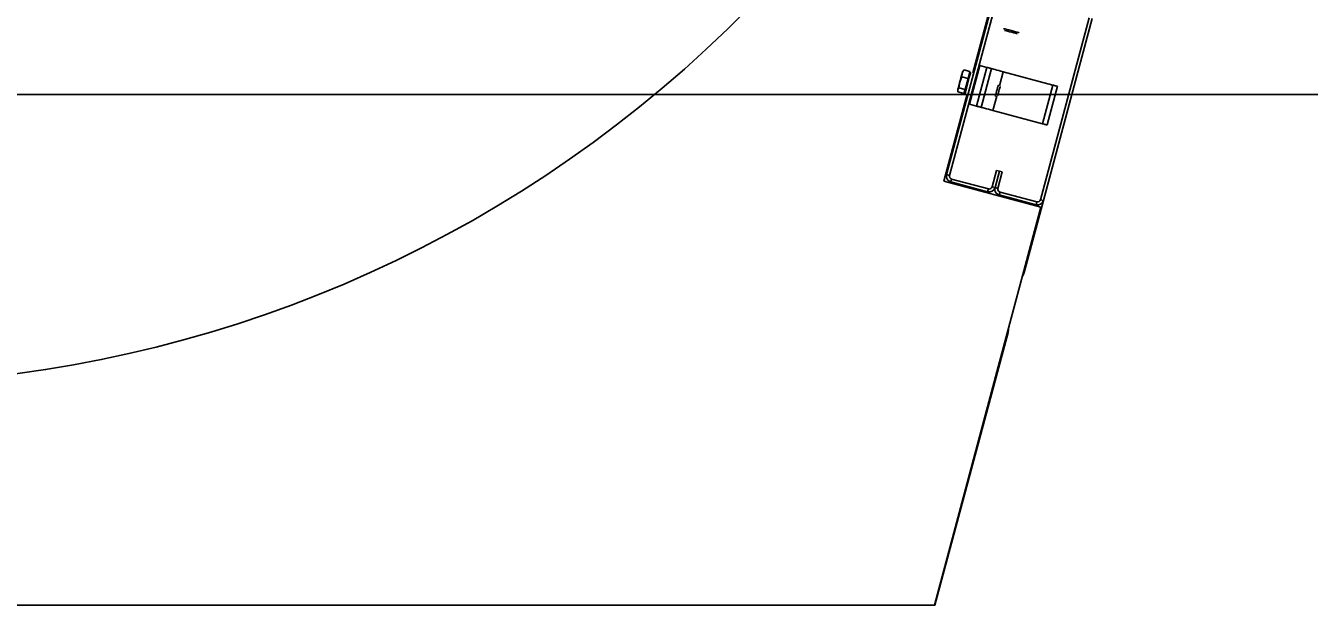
# Model space of a CAD drawing. Extents: x -264205 to -263659, y -1242401 to -1242060.
# Drawn here: x -263830.547 to -263829.938, y -1242088.199 to -1242087.925 of the extents above; entities that cross this region are included whole.
import ezdxf

# ---------------------------------------------------------------- set-up
doc = ezdxf.new("R2010")
doc.units = 0
doc.layers.add('OSI_STAVBY_KFA', color=7, linetype='Continuous')
doc.layers.add('SITUACIA_DSP_2D', color=7, linetype='Continuous')

msp = doc.modelspace()

# ---------------------------------------------------------------- linework, layer by layer
at = {"layer": 'OSI_STAVBY_KFA'}
msp.add_line((-263792.65279, -1242087.95724), (-263911.52279, -1242087.95724), dxfattribs=at)
at = {"layer": 'SITUACIA_DSP_2D'}
for p, q in [((-263829.97712, -1242087.49643), (-263830.09784, -1242087.94696)), ((-263830.0872, -1242087.909), (-263830.11031, -1242087.99525)), ((-263830.08582, -1242087.90937), (-263830.10894, -1242087.99562)), ((-263830.0834, -1242087.926), (-263830.08338, -1242087.926)), ((-263830.08338, -1242087.926), (-263830.08314, -1242087.92607)), ((-263830.08314, -1242087.92607), (-263830.08259, -1242087.92621)), ((-263830.06581, -1242088.00718), (-263830.04269, -1242087.92092)), ((-263830.06443, -1242088.00755), (-263830.04132, -1242087.92129)), ((-263830.08288, -1242087.92687), (-263830.08289, -1242087.92687)), ((-263830.08265, -1242087.92694), (-263830.08288, -1242087.92687)), ((-263830.08212, -1242087.92708), (-263830.08265, -1242087.92694)), ((-263830.08259, -1242087.92621), (-263830.08179, -1242087.92643)), ((-263830.08135, -1242087.92729), (-263830.08212, -1242087.92708)), ((-263830.08179, -1242087.92643), (-263830.0808, -1242087.92669)), ((-263830.08042, -1242087.92753), (-263830.08135, -1242087.92729)), ((-263830.0808, -1242087.92669), (-263830.07972, -1242087.92698)), ((-263830.07944, -1242087.9278), (-263830.08042, -1242087.92753)), ((-263830.07972, -1242087.92698), (-263830.07864, -1242087.92727)), ((-263830.07851, -1242087.92805), (-263830.07944, -1242087.9278)), ((-263830.07864, -1242087.92727), (-263830.07765, -1242087.92754)), ((-263830.07773, -1242087.92825), (-263830.07851, -1242087.92805)), ((-263830.07719, -1242087.9284), (-263830.07773, -1242087.92825)), ((-263830.07765, -1242087.92754), (-263830.07685, -1242087.92775)), ((-263830.07694, -1242087.92847), (-263830.07719, -1242087.9284)), ((-263830.07693, -1242087.92847), (-263830.07694, -1242087.92847)), ((-263830.07685, -1242087.92775), (-263830.07631, -1242087.9279)), ((-263830.07631, -1242087.9279), (-263830.07606, -1242087.92796)), ((-263830.07606, -1242087.92796), (-263830.07605, -1242087.92797)), ((-263830.0994, -1242087.96189), (-263830.09449, -1242087.94354)), ((-263830.09449, -1242087.94354), (-263830.09118, -1242087.94442)), ((-263830.10311, -1242087.94887), (-263830.10403, -1242087.95139)), ((-263830.10385, -1242087.95059), (-263830.10353, -1242087.94939)), ((-263830.10353, -1242087.94939), (-263830.10323, -1242087.94828)), ((-263830.10323, -1242087.94828), (-263830.10299, -1242087.94736)), ((-263830.10289, -1242087.94714), (-263830.10311, -1242087.94887)), ((-263830.10016, -1242087.94966), (-263830.10311, -1242087.94887)), ((-263830.10299, -1242087.94736), (-263830.10281, -1242087.9467)), ((-263830.10223, -1242087.94558), (-263830.10289, -1242087.94714)), ((-263830.10281, -1242087.9467), (-263830.10271, -1242087.94633)), ((-263830.10271, -1242087.94633), (-263830.10269, -1242087.94627)), ((-263830.09928, -1242087.94637), (-263830.10223, -1242087.94558)), ((-263830.10016, -1242087.94966), (-263830.10156, -1242087.9549)), ((-263830.09987, -1242087.95043), (-263830.10022, -1242087.95173)), ((-263830.09928, -1242087.94637), (-263830.10016, -1242087.94966)), ((-263830.09955, -1242087.94921), (-263830.09987, -1242087.95043)), ((-263830.09927, -1242087.94816), (-263830.09955, -1242087.94921)), ((-263830.09905, -1242087.94736), (-263830.09927, -1242087.94816)), ((-263830.09892, -1242087.94686), (-263830.09905, -1242087.94736)), ((-263830.09887, -1242087.94669), (-263830.09892, -1242087.94686)), ((-263830.09118, -1242087.94442), (-263830.0961, -1242087.96277)), ((-263830.08898, -1242087.94501), (-263830.0939, -1242087.96336)), ((-263830.09075, -1242087.94454), (-263830.09118, -1242087.94442)), ((-263830.09034, -1242087.94465), (-263830.09075, -1242087.94454)), ((-263830.08996, -1242087.94475), (-263830.09034, -1242087.94465)), ((-263830.08963, -1242087.94484), (-263830.08996, -1242087.94475)), ((-263830.08935, -1242087.94491), (-263830.08963, -1242087.94484)), ((-263830.08915, -1242087.94497), (-263830.08935, -1242087.94491)), ((-263830.08902, -1242087.945), (-263830.08915, -1242087.94497)), ((-263830.08898, -1242087.94501), (-263830.08902, -1242087.945)), ((-263830.08898, -1242087.94501), (-263830.08888, -1242087.94504)), ((-263830.08888, -1242087.94504), (-263830.08856, -1242087.94512)), ((-263830.08856, -1242087.94512), (-263830.08805, -1242087.94526)), ((-263830.08805, -1242087.94526), (-263830.08737, -1242087.94544)), ((-263830.08737, -1242087.94544), (-263830.08653, -1242087.94567)), ((-263830.08653, -1242087.94567), (-263830.08558, -1242087.94592)), ((-263830.08558, -1242087.94592), (-263830.08455, -1242087.9462)), ((-263830.08348, -1242087.94649), (-263830.08525, -1242087.95312)), ((-263830.08455, -1242087.9462), (-263830.08348, -1242087.94649)), ((-263830.08348, -1242087.94649), (-263830.05998, -1242087.95278)), ((-263830.1051, -1242087.95523), (-263830.10506, -1242087.9551)), ((-263830.10496, -1242087.95489), (-263830.10507, -1242087.95579)), ((-263830.10507, -1242087.95579), (-263830.10504, -1242087.95606)), ((-263830.10506, -1242087.9551), (-263830.10494, -1242087.95465)), ((-263830.10209, -1242087.95685), (-263830.10504, -1242087.95606)), ((-263830.10451, -1242087.95411), (-263830.10496, -1242087.95489)), ((-263830.10494, -1242087.95465), (-263830.10474, -1242087.95391)), ((-263830.10474, -1242087.95391), (-263830.10448, -1242087.95294)), ((-263830.10403, -1242087.95139), (-263830.10451, -1242087.95411)), ((-263830.10156, -1242087.9549), (-263830.10451, -1242087.95411)), ((-263830.10448, -1242087.95294), (-263830.10418, -1242087.9518)), ((-263830.10418, -1242087.9518), (-263830.10385, -1242087.95059)), ((-263830.10156, -1242087.9549), (-263830.10209, -1242087.95685)), ((-263830.1014, -1242087.9561), (-263830.10153, -1242087.95661)), ((-263830.10118, -1242087.9553), (-263830.1014, -1242087.9561)), ((-263830.1009, -1242087.95426), (-263830.10118, -1242087.9553)), ((-263830.10057, -1242087.95304), (-263830.1009, -1242087.95426)), ((-263830.10022, -1242087.95173), (-263830.10057, -1242087.95304)), ((-263830.08685, -1242087.95672), (-263830.0866, -1242087.95581)), ((-263830.0866, -1242087.95581), (-263830.08635, -1242087.95486)), ((-263830.08635, -1242087.95486), (-263830.08611, -1242087.95397)), ((-263830.08611, -1242087.95397), (-263830.08592, -1242087.95325)), ((-263830.08598, -1242087.95729), (-263830.08578, -1242087.95656)), ((-263830.08592, -1242087.95325), (-263830.0858, -1242087.9528)), ((-263830.0858, -1242087.9528), (-263830.08576, -1242087.95266)), ((-263830.08578, -1242087.95656), (-263830.08555, -1242087.9557)), ((-263830.08555, -1242087.9557), (-263830.08532, -1242087.95484)), ((-263830.08532, -1242087.95484), (-263830.08512, -1242087.9541)), ((-263830.08512, -1242087.9541), (-263830.08499, -1242087.9536)), ((-263830.08499, -1242087.9536), (-263830.08496, -1242087.9535)), ((-263830.08496, -1242087.9535), (-263830.08494, -1242087.95341)), ((-263830.05998, -1242087.95278), (-263830.0649, -1242087.97113)), ((-263830.05778, -1242087.95337), (-263830.0627, -1242087.97172)), ((-263830.05955, -1242087.9529), (-263830.05998, -1242087.95278)), ((-263830.05914, -1242087.95301), (-263830.05955, -1242087.9529)), ((-263830.05876, -1242087.95311), (-263830.05914, -1242087.95301)), ((-263830.05843, -1242087.9532), (-263830.05876, -1242087.95311)), ((-263830.05815, -1242087.95327), (-263830.05843, -1242087.9532)), ((-263830.05795, -1242087.95333), (-263830.05815, -1242087.95327)), ((-263830.05782, -1242087.95336), (-263830.05795, -1242087.95333)), ((-263830.05778, -1242087.95337), (-263830.05782, -1242087.95336)), ((-263830.10054, -1242087.95706), (-263830.11162, -1242087.99842)), ((-263830.10153, -1242087.95661), (-263830.10158, -1242087.95678)), ((-263830.0994, -1242087.96189), (-263830.0961, -1242087.96277)), ((-263830.08656, -1242087.95802), (-263830.08839, -1242087.96484)), ((-263830.08724, -1242087.95816), (-263830.08723, -1242087.95816)), ((-263830.08723, -1242087.95816), (-263830.08718, -1242087.95797)), ((-263830.08718, -1242087.95797), (-263830.08705, -1242087.95747)), ((-263830.08705, -1242087.95747), (-263830.08685, -1242087.95672)), ((-263830.08615, -1242087.95792), (-263830.0861, -1242087.95776)), ((-263830.0861, -1242087.95776), (-263830.08598, -1242087.95729)), ((-263830.0961, -1242087.96277), (-263830.09567, -1242087.96289)), ((-263830.09567, -1242087.96289), (-263830.09526, -1242087.963)), ((-263830.09526, -1242087.963), (-263830.09488, -1242087.9631)), ((-263830.09488, -1242087.9631), (-263830.09454, -1242087.96319)), ((-263830.09454, -1242087.96319), (-263830.09427, -1242087.96326)), ((-263830.09427, -1242087.96326), (-263830.09407, -1242087.96332)), ((-263830.09407, -1242087.96332), (-263830.09394, -1242087.96335)), ((-263830.09394, -1242087.96335), (-263830.0939, -1242087.96336)), ((-263830.09379, -1242087.96339), (-263830.0939, -1242087.96336)), ((-263830.09348, -1242087.96348), (-263830.09379, -1242087.96339)), ((-263830.09297, -1242087.96361), (-263830.09348, -1242087.96348)), ((-263830.09229, -1242087.9638), (-263830.09297, -1242087.96361)), ((-263830.09145, -1242087.96402), (-263830.09229, -1242087.9638)), ((-263830.0905, -1242087.96427), (-263830.09145, -1242087.96402)), ((-263830.08947, -1242087.96455), (-263830.0905, -1242087.96427)), ((-263830.08839, -1242087.96484), (-263830.08947, -1242087.96455)), ((-263830.08839, -1242087.96484), (-263830.0649, -1242087.97113)), ((-263830.0649, -1242087.97113), (-263830.06447, -1242087.97125)), ((-263830.06447, -1242087.97125), (-263830.06406, -1242087.97136)), ((-263830.06406, -1242087.97136), (-263830.06368, -1242087.97146)), ((-263830.06368, -1242087.97146), (-263830.06334, -1242087.97155)), ((-263830.06334, -1242087.97155), (-263830.06307, -1242087.97162)), ((-263830.06307, -1242087.97162), (-263830.06287, -1242087.97168)), ((-263830.06287, -1242087.97168), (-263830.06274, -1242087.97171)), ((-263830.06274, -1242087.97171), (-263830.0627, -1242087.97172)), ((-263830.11162, -1242087.99842), (-263830.06556, -1242088.01076)), ((-263830.11031, -1242087.99525), (-263830.10894, -1242087.99562)), ((-263830.10793, -1242087.99737), (-263830.1083, -1242087.99874)), ((-263830.1083, -1242087.99874), (-263830.09086, -1242088.00342)), ((-263830.10793, -1242087.99737), (-263830.09049, -1242088.00204)), ((-263830.08875, -1242088.00103), (-263830.08666, -1242087.99323)), ((-263830.08737, -1242088.0014), (-263830.08528, -1242087.9936)), ((-263830.08528, -1242087.9936), (-263830.08737, -1242088.0014)), ((-263830.08666, -1242087.99323), (-263830.08528, -1242087.9936)), ((-263830.0839, -1242087.99397), (-263830.08599, -1242088.00177)), ((-263830.08528, -1242087.9936), (-263830.0839, -1242087.99397)), ((-263830.09086, -1242088.00342), (-263830.09049, -1242088.00204)), ((-263830.08875, -1242088.00103), (-263830.08737, -1242088.0014)), ((-263830.08737, -1242088.0014), (-263830.08599, -1242088.00177)), ((-263830.08499, -1242088.00352), (-263830.08536, -1242088.00489)), ((-263830.08536, -1242088.00489), (-263830.06792, -1242088.00956)), ((-263830.08499, -1242088.00352), (-263830.06755, -1242088.00819)), ((-263830.06556, -1242088.01076), (-263830.11611, -1242088.19943)), ((-263830.07355, -1242088.04159), (-263830.06443, -1242088.00755)), ((-263830.06792, -1242088.00956), (-263830.06755, -1242088.00819)), ((-263830.06581, -1242088.00718), (-263830.06443, -1242088.00755)), ((-263830.07406, -1242088.04295), (-263830.07355, -1242088.04159)), ((-263830.0743, -1242088.0434), (-263830.07406, -1242088.04295)), ((-263830.11584, -1242088.19943), (-263830.08118, -1242088.07004)), ((-263830.08118, -1242088.07004), (-263830.08094, -1242088.06862)), ((-263830.08094, -1242088.06862), (-263830.08092, -1242088.0681)), ((-263830.63027, -1242088.19943), (-263830.11611, -1242088.19943)), ((-263830.11611, -1242088.19943), (-263830.11584, -1242088.19943))]:
    msp.add_line(p, q, dxfattribs=at)
for centre, radius, start, end in [((-263830.63074, -1242087.49643), 0.5985, 234.56502, 125.43498), ((-263830.09971, -1242087.94799), 0.000475, 344.99999, 75), ((-263830.10165, -1242087.95523), 0.000475, 255, 344.99999), ((-263830.10756, -1242087.99599), 0.00285, 164.99999, 255), ((-263830.10756, -1242087.99599), 0.00143, 164.99999, 255), ((-263830.09012, -1242088.00066), 0.00285, 255, 344.99999), ((-263830.09012, -1242088.00066), 0.00143, 255, 344.99999), ((-263830.08462, -1242088.00214), 0.00285, 164.99999, 255), ((-263830.08462, -1242088.00214), 0.00143, 164.99999, 255), ((-263830.06718, -1242088.00681), 0.00285, 255, 344.99999), ((-263830.06718, -1242088.00681), 0.00143, 255, 344.99999)]:
    msp.add_arc(centre, radius, start, end, dxfattribs=at)

doc.saveas('drawing.dxf')
